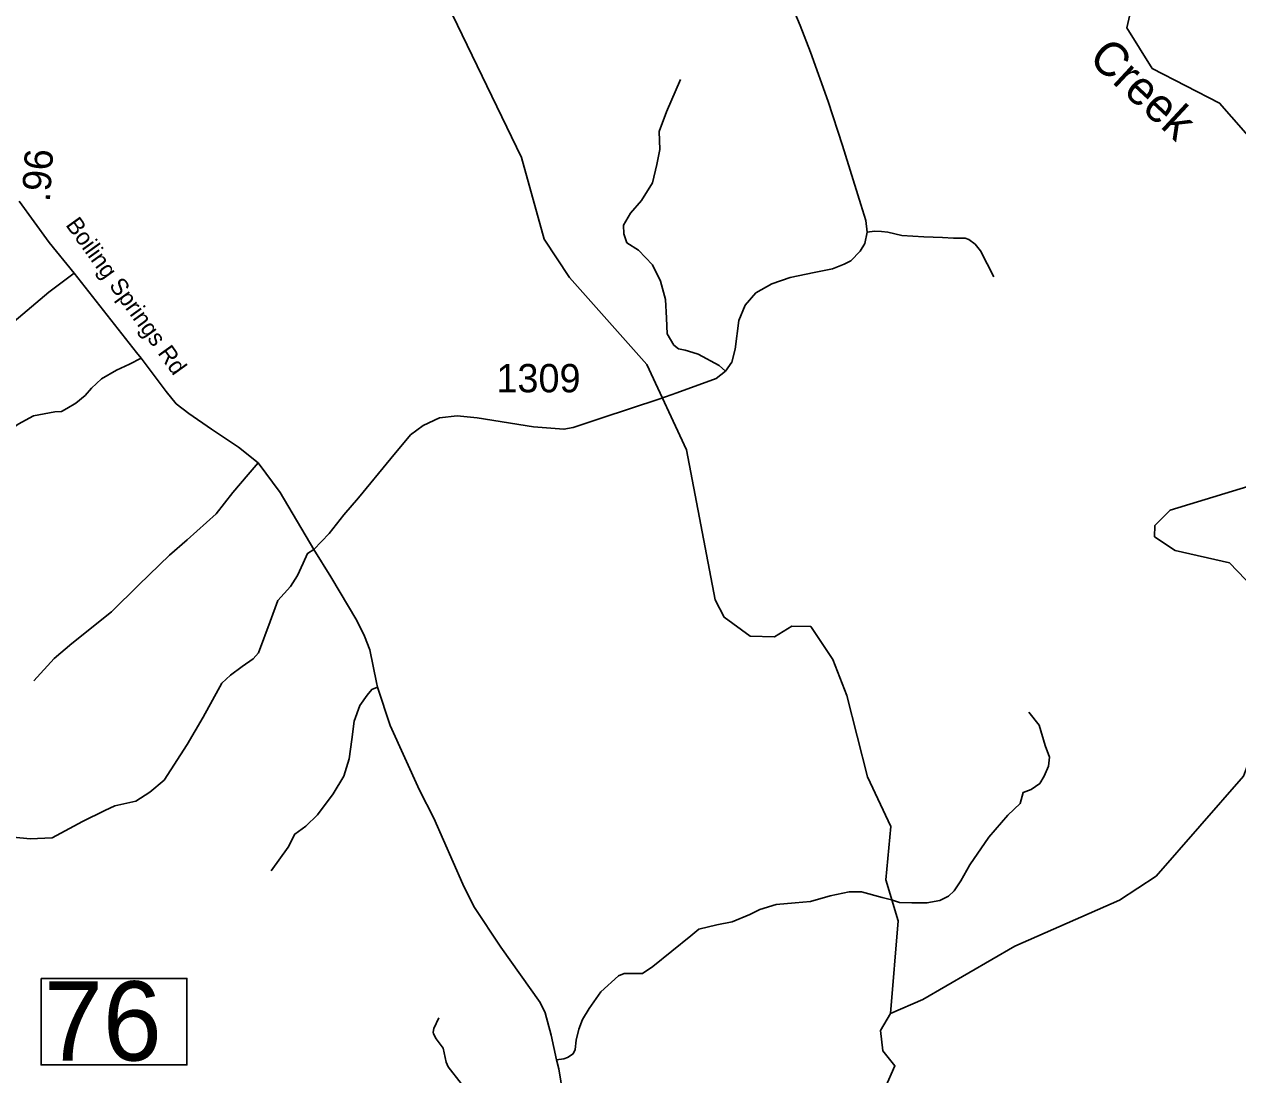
# Model space of a CAD drawing. Extents: x 1248089 to 1457196, y 820910 to 988753.
# Drawn here: x 1318874 to 1324234, y 883803 to 888444 of the extents above; entities that cross this region are included whole.
import ezdxf

# ---------------------------------------------------------------- set-up
doc = ezdxf.new("R2010")
doc.units = 0
for name, color, linetype in [('Exist Hydrographic Creek Single Shore', 7, 'Continuous'), ('Exist Hydrographic Misc Water Feature', 7, 'Continuous'), ('Exist Road Non-System Type 51', 7, 'Continuous'), ('Exist Road Secondary Structure Standard Bridge Number Label', 7, 'Continuous'), ('Exist Road Secondary Type 51 Attributed', 7, 'Continuous'), ('Exist Road Secondary Type 51 Label', 7, 'Continuous'), ('Prop GRAU CAT1 Cell', 7, 'Continuous'), ('Prop Lane Lines', 7, 'Continuous'), ('Scratch_Level_4', 7, 'Continuous')]:
    doc.layers.add(name, color=color, linetype=linetype)

msp = doc.modelspace()

# ---------------------------------------------------------------- linework, layer by layer
at = {"layer": 'Exist Hydrographic Creek Single Shore'}
for points in [[(1324639.3, 887470.9), (1324545.9, 887648.4), (1324153.7, 888095.4), (1323856.3, 888248.3), (1323744.3, 888427.7), (1323771.3, 888542.1), (1323901.3, 888739.8), (1324198.4, 888983.3), (1324259.4, 889080.5), (1324300.3, 889404.7), (1324186.3, 889899.4), (1324169.3, 890218.2), (1324113.3, 890327.7), (1323852.3, 890592.3), (1323499.2, 890832.5)], [(1322700.4, 884072.6), (1322843.4, 884135.5), (1323249.4, 884370.3), (1323712.4, 884574.3), (1323873.4, 884679.5), (1324259.4, 885121.5), (1324330.4, 885310.4), (1324334.4, 885861.8), (1324303.4, 885954.4), (1324197.3, 886064.8), (1323957.3, 886118.9), (1323866.4, 886179.8), (1323868.3, 886229.1), (1323936.4, 886296.6), (1324641.4, 886512.2), (1324816.4, 886475.9), (1324995.4, 886304.9)], [(1321032.6, 880846), (1321142.8, 880884.6), (1321218.6, 880910.5), (1321327.4, 880924.2), (1321425.7, 880998), (1321560.8, 881164), (1321867.4, 881256.3), (1322255.1, 881585.4), (1322424.5, 881901.6), (1322641.1, 882015.6), (1322654.5, 882054.1), (1322556.6, 882245.3), (1322429.8, 882610.6), (1322333.7, 882953.9), (1322377.9, 883153.9), (1322429.5, 883255), (1322560.2, 883420.4), (1322639, 883589.6), (1322677.4, 883745.4), (1322719.7, 883841.5), (1322665.9, 883908.8), (1322656.4, 883998), (1322700.4, 884072.6)]]:
    msp.add_lwpolyline(points, dxfattribs=at)
at = {"layer": 'Exist Hydrographic Misc Water Feature'}
for points in [[(1322700.4, 884072.6), (1322734.4, 884482.3), (1322680.4, 884664), (1322702.4, 884899.9), (1322599.4, 885118.7), (1322507.3, 885478.4), (1322445.4, 885637.2), (1322348.4, 885783.6), (1322264.3, 885785.2), (1322188.3, 885737.5), (1322080.4, 885739.7), (1321965.3, 885824.1), (1321925.4, 885900.4), (1321799.4, 886562.8), (1321624.3, 886940.5), (1321283.2, 887324.9), (1321170.3, 887494.6), (1321070.3, 887854.4), (1320744.3, 888530.7)], [(1320705.9, 884054.5), (1320682.6, 884007.3), (1320680.1, 883991.4), (1320681.9, 883983.3), (1320693.2, 883960.9), (1320724.1, 883920.1), (1320738.3, 883857.7), (1320745.8, 883837.5), (1320803.8, 883763.9)]]:
    msp.add_lwpolyline(points, dxfattribs=at)
at = {"layer": 'Exist Road Non-System Type 51'}
for points in [[(1321971.5, 886910.9), (1321943, 886935.8), (1321850.7, 886985.8), (1321826.7, 886993.1), (1321793.4, 887004.2), (1321763.9, 887009.8), (1321743.5, 887026.4), (1321714, 887076.3), (1321710.3, 887144.7), (1321706.6, 887227.9), (1321684.4, 887309.2), (1321649.3, 887381.3), (1321586.9, 887444.9), (1321535.1, 887478.1), (1321522.2, 887517), (1321520.4, 887555.8), (1321551.8, 887609.4), (1321599.8, 887664.8), (1321649.7, 887742.5), (1321668.1, 887823.8), (1321681.1, 887890.3), (1321679.2, 887969.8), (1321710.6, 888056.7), (1321773.2, 888199.9)], [(1322596.7, 887525.6), (1322630, 887529.5), (1322660.2, 887527.9), (1322688.7, 887524.5), (1322750.7, 887511.1), (1322848, 887504.4), (1322930.1, 887501), (1322978.7, 887499.3), (1323030.7, 887499.3), (1323045.8, 887492.6), (1323074.3, 887472.5), (1323097.8, 887442.3), (1323156.4, 887328.2)], [(1319094.7, 887344.3), (1318981.9, 887259.3), (1318809.6, 887113.6), (1318746.5, 887069.9), (1318710.1, 887055.3), (1318673.7, 887043.2), (1318639.7, 887018.9), (1318600.9, 886997), (1318554.8, 886989.7), (1318513.5, 886987.3), (1318508.6, 886965.4), (1318532.9, 886880.4)], [(1318647.4, 886461.4), (1318703.2, 886505.1), (1318749.4, 886578), (1318800.3, 886641.1), (1318846.4, 886677.6), (1318914.4, 886714), (1319009, 886731), (1319038.2, 886733.4), (1319062.4, 886745.6), (1319101.3, 886769.8), (1319142.5, 886803.8), (1319171.7, 886835.4), (1319215.3, 886876.7), (1319280.9, 886915.6), (1319339.1, 886942.3), (1319390.1, 886969)], [(1318916.5, 885542.4), (1319006.3, 885642), (1319084, 885707.6), (1319258.7, 885848.5), (1319380.1, 885967.5), (1319516, 886098.6), (1319593.7, 886166.6), (1319722.1, 886280.1), (1319794.9, 886374.8), (1319862.9, 886455), (1319907.1, 886505.8)], [(1318825, 884851.7), (1318900.3, 884844.4), (1318997.3, 884849.3), (1319130.8, 884922.1), (1319230.3, 884970.7), (1319274, 884990.1), (1319366.2, 885012), (1319429.3, 885050.9), (1319492.4, 885104.3), (1319593.8, 885261.2), (1319664.2, 885382.7), (1319746.7, 885533.2), (1319785.6, 885567.3), (1319836.5, 885606.1), (1319885.1, 885640.1), (1319909.3, 885666.8), (1319960.3, 885805.3), (1319994.3, 885897.6), (1320049.8, 885960.1), (1320081.3, 886008.7), (1320105.6, 886062.1), (1320125, 886105.8), (1320152.7, 886123.9)], [(1319964.8, 884703.5), (1320040.1, 884807.9), (1320069.2, 884866.2), (1320117.7, 884900.2), (1320168.7, 884951.2), (1320239.1, 885043.5), (1320285.2, 885121.2), (1320309.5, 885198.9), (1320321.6, 885283.9), (1320331.3, 885364.1), (1320355.6, 885434.5), (1320389.3, 885479.7), (1320408.7, 885504), (1320433.7, 885514.5)], [(1321225.5, 883868.3), (1321258, 883873.7), (1321274.3, 883879.1), (1321298.7, 883895.4), (1321306.8, 883914.4), (1321312.2, 883955), (1321323.1, 884003.9), (1321339.3, 884047.3), (1321369.1, 884096.1), (1321420.6, 884169.3), (1321499.2, 884239.8), (1321523.6, 884250.7), (1321561.5, 884250.7), (1321604.9, 884250.7), (1321651, 884280.5), (1321819, 884416.1), (1321854.2, 884445.9), (1321932.8, 884464.9), (1322000.6, 884478.5), (1322079.2, 884511), (1322122.5, 884532.7), (1322195.7, 884554.4), (1322279.7, 884562.5), (1322347.5, 884568), (1322434.2, 884592.4), (1322518.2, 884611.4), (1322572.4, 884611.4), (1322663.8, 884586.1), (1322704.4, 884575.2), (1322739.7, 884564.4), (1322793.9, 884561.7), (1322861.6, 884561.7), (1322918.5, 884572.5), (1322956.5, 884591.5), (1322980.9, 884615.9), (1323010.7, 884659.3), (1323051.3, 884729.8), (1323135.3, 884851.9), (1323219.4, 884949.5), (1323273.6, 885001), (1323287.1, 885049.8), (1323321.7, 885062.5), (1323359.6, 885089.6), (1323378.6, 885122.1), (1323397.6, 885165.5), (1323403, 885206.2), (1323384, 885257.7), (1323356.9, 885347.2), (1323310.8, 885404.2)]]:
    msp.add_lwpolyline(points, dxfattribs=at)
at = {"layer": 'Exist Road Secondary Structure Standard Bridge Number Label'}
msp.add_lwpolyline([(1318948.4, 884228.1), (1319592.5, 884228.1), (1319592.5, 883845.8), (1318948.4, 883845.8)], close=True, dxfattribs=at)
at = {"layer": 'Exist Road Secondary Type 51 Attributed'}
for points in [[(1322209.6, 888656), (1322301.2, 888437.8), (1322347.1, 888319.9), (1322425, 888101.9), (1322487.7, 887907.5), (1322568.8, 887647.2), (1322591.8, 887576.8), (1322596.7, 887525.6), (1322587.6, 887475.1), (1322566.1, 887441.4), (1322524.8, 887398.5), (1322495.8, 887383.2), (1322443.8, 887363.3), (1322362.7, 887346.5), (1322257.1, 887325.1), (1322176.1, 887297.5), (1322106.1, 887256.9), (1322058.7, 887203.3), (1322031.1, 887134.4), (1322014.3, 887008.9), (1321999, 886950.7), (1321971.5, 886910.9), (1321930.2, 886878.8), (1321756.3, 886815), (1321681.3, 886789), (1321422.8, 886703.2), (1321298.9, 886661.9), (1321257.6, 886654.3), (1321123.8, 886665), (1320874.5, 886704.9), (1320785.7, 886714), (1320707.7, 886704.9), (1320635.8, 886671.2), (1320580.8, 886629.8), (1320493.8, 886525), (1320350, 886352), (1320285.8, 886277), (1320221.5, 886194.3), (1320152.7, 886123.9)], [(1318850.9, 887662.1), (1318984.6, 887479.5), (1319094.7, 887344.3), (1319370, 886993.9), (1319390.1, 886969), (1319500.7, 886821.8), (1319545.2, 886767.4), (1319601, 886724.2), (1319701.2, 886654.5), (1319821, 886575.1), (1319907.1, 886505.8), (1320004.6, 886374.8), (1320152.7, 886123.9)], [(1320152.7, 886123.9), (1320228.2, 886002.3), (1320343.4, 885810.1), (1320377.2, 885741), (1320400.2, 885679.5), (1320429.4, 885535), (1320433.7, 885514.5), (1320490.6, 885345.4), (1320619.6, 885059.6), (1320683.9, 884935.7), (1320811.4, 884645.2), (1320860.2, 884546.2), (1320978.5, 884366.4), (1321153.6, 884122), (1321174.9, 884076.6), (1321201, 883978.3), (1321225.5, 883868.3), (1321234.8, 883829.2), (1321262.4, 883664.7)]]:
    msp.add_lwpolyline(points, dxfattribs=at)

# ---------------------------------------------------------------- texts
at = {"layer": 'Exist Road Secondary Structure Standard Bridge Number Label'}
msp.add_text('76', height=350, dxfattribs=at).set_placement((1318960.9, 883865.6))
at = {"layer": 'Exist Road Secondary Type 51 Label'}
msp.add_text('Boiling Springs Rd', height=75, rotation=305.6958, dxfattribs=at).set_placement((1319054.1, 887557))
at = {"layer": 'Prop GRAU CAT1 Cell'}
msp.add_text('.96', height=125, rotation=86.0566, dxfattribs=at).set_placement((1318986.7, 887656.2))
at = {"layer": 'Prop Lane Lines'}
msp.add_text('1309', height=125, dxfattribs=at).set_placement((1320959.6, 886817.6))
at = {"layer": 'Scratch_Level_4'}
msp.add_text('Creek', height=150, rotation=317.1427, dxfattribs=at).set_placement((1323569.5, 888285.7))

doc.saveas('drawing.dxf')
